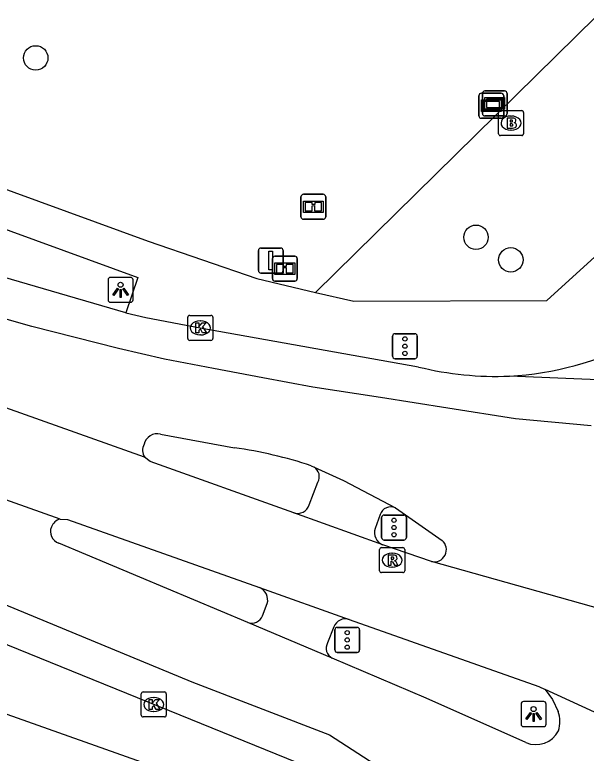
# Model space of a CAD drawing. Extents: x 155018 to 156648, y 383980 to 385733.
# Drawn here: x 155738.86 to 155761.72, y 385133.41 to 385162.94 of the extents above; entities that cross this region are included whole.
import ezdxf

# ---------------------------------------------------------------- set-up
doc = ezdxf.new("R2010")
doc.units = 0
for name, color, linetype in [('IMGEO_Boom', 7, 'Continuous'), ('IMGEO_Brandkraan', 7, 'Continuous'), ('IMGEO_Groenvoorziening', 7, 'Continuous'), ('IMGEO_Informatiebord', 7, 'Continuous'), ('IMGEO_Kolk', 7, 'Continuous'), ('IMGEO_Lichtpunt', 7, 'Continuous'), ('IMGEO_OVBaan_gesloten', 7, 'Continuous'), ('IMGEO_Rijbaan_lokaal_gesloten', 7, 'Continuous'), ('IMGEO_Rioolput', 7, 'Continuous'), ('IMGEO_Verkeersregelinstallatiepaal', 7, 'Continuous'), ('IMGEO_Verklikker', 7, 'Continuous'), ('IMGEO_Vlaggenmast', 7, 'Continuous'), ('IMGEO_Voetpad_open', 7, 'Continuous')]:
    doc.layers.add(name, color=color, linetype=linetype)

msp = doc.modelspace()

# ---------------------------------------------------------------- linework, layer by layer
at = {"layer": 'IMGEO_Boom'}
for centre in [(155739.695, 385161.217), (155757.309, 385154.043), (155758.702, 385153.14)]:
    msp.add_circle(centre, 0.489, dxfattribs=at)
at = {"layer": 'IMGEO_Brandkraan'}
for p, q in [((155758.285, 385159.112), (155759.137, 385159.112)), ((155758.21, 385158.186), (155758.21, 385159.038)), ((155758.698, 385158.892), (155758.723, 385158.892)), ((155759.211, 385159.038), (155759.211, 385158.186)), ((155758.721, 385158.332), (155758.696, 385158.332)), ((155759.137, 385158.112), (155758.285, 385158.112))]:
    msp.add_line(p, q, dxfattribs=at)
for points in [[(155758.285, 385159.112), (155759.137, 385159.112)], [(155758.21, 385158.186), (155758.21, 385159.038)], [(155758.558, 385158.812), (155758.558, 385158.412), (155758.771, 385158.412)], [(155758.789, 385158.812), (155758.558, 385158.812)], [(155759.211, 385159.038), (155759.211, 385158.186)], [(155758.737, 385158.731), (155758.683, 385158.731), (155758.683, 385158.655)], [(155758.683, 385158.655), (155758.736, 385158.655)], [(155758.745, 385158.579), (155758.683, 385158.579), (155758.683, 385158.498)], [(155758.683, 385158.498), (155758.745, 385158.498)], [(155759.137, 385158.112), (155758.285, 385158.112)]]:
    msp.add_lwpolyline(points, dxfattribs=at)
for centre, radius, start, end in [((155758.287, 385159.036), 0.0765, 91.552, 178.448), ((155758.287, 385159.036), 0.0765, 91.552, 178.448), ((155759.135, 385159.036), 0.0765, 1.552, 88.448), ((155759.135, 385159.036), 0.0765, 1.552, 88.448), ((155758.793, 385158.667), 0.145, 59.4692, 91.5367), ((155758.738, 385158.693), 0.0379, 267.8285, 90.9355), ((155758.746, 385158.538), 0.0404, 269.8759, 90.5077), ((155758.818, 385158.714), 0.0922, 285.5137, 58.1501), ((155758.823, 385158.522), 0.105, 301.3115, 78.989), ((155758.777, 385158.663), 0.251, 268.6676, 293.5347), ((155758.287, 385158.188), 0.0765, 181.552, 268.448), ((155758.287, 385158.188), 0.0765, 181.552, 268.448), ((155759.135, 385158.188), 0.0765, 271.552, 358.448), ((155759.135, 385158.188), 0.0765, 271.552, 358.448)]:
    msp.add_arc(centre, radius, start, end, dxfattribs=at)
for centre, major_axis, ratio, start_param, end_param in [((155758.697, 385158.612), (-0.387, 0.002), 0.722429, 4.712389, 7.853982), ((155758.722, 385158.612), (-0.39, 0.002), 0.717154, 1.570796, 4.712389)]:
    msp.add_ellipse(centre, major_axis=major_axis, ratio=ratio, start_param=start_param, end_param=end_param, dxfattribs=at)
at = {"layer": 'IMGEO_Groenvoorziening'}
msp.add_lwpolyline([(155750.886, 385151.839), (155770.14, 385170.78)], dxfattribs=at)
at = {"layer": 'IMGEO_Informatiebord'}
for p, q in [((155750.308, 385154.861), (155750.308, 385155.661)), ((155750.308, 385155.661), (155750.308, 385154.861)), ((155750.408, 385155.761), (155751.198, 385155.761)), ((155751.198, 385155.761), (155750.408, 385155.761)), ((155751.298, 385155.661), (155751.298, 385154.861)), ((155751.298, 385154.861), (155751.298, 385155.661)), ((155751.198, 385154.761), (155750.408, 385154.761)), ((155750.408, 385154.761), (155751.198, 385154.761)), ((155749.267, 385153.288), (155750.057, 385153.288)), ((155750.057, 385153.288), (155749.267, 385153.288)), ((155749.167, 385152.388), (155749.167, 385153.188)), ((155749.167, 385153.188), (155749.167, 385152.388)), ((155750.157, 385153.188), (155750.157, 385152.388)), ((155750.157, 385152.388), (155750.157, 385153.188)), ((155750.057, 385152.288), (155749.267, 385152.288)), ((155749.267, 385152.288), (155750.057, 385152.288))]:
    msp.add_line(p, q, dxfattribs=at)
for points in [[(155750.409, 385155.493), (155751.197, 385155.493), (155751.197, 385155.029), (155750.409, 385155.029), (155750.409, 385155.493)], [(155750.474, 385155.428), (155750.474, 385155.094), (155750.749, 385155.094), (155750.75, 385155.307), (155750.854, 385155.308), (155750.855, 385155.094), (155751.132, 385155.094), (155751.132, 385155.428), (155750.856, 385155.428), (155750.856, 385155.348), (155750.75, 385155.348), (155750.75, 385155.428), (155750.474, 385155.428)], [(155749.268, 385153.02), (155750.056, 385153.02), (155750.056, 385152.556), (155749.268, 385152.556), (155749.268, 385153.02)], [(155749.333, 385152.955), (155749.333, 385152.621), (155749.608, 385152.621), (155749.609, 385152.834), (155749.713, 385152.835), (155749.714, 385152.621), (155749.991, 385152.621), (155749.991, 385152.955), (155749.715, 385152.955), (155749.715, 385152.875), (155749.609, 385152.875), (155749.609, 385152.955), (155749.333, 385152.955)]]:
    msp.add_lwpolyline(points, dxfattribs=at)
for centre, start, end in [((155750.408, 385155.661), 90, 180), ((155750.408, 385155.661), 90, 180), ((155751.198, 385155.661), 0, 90), ((155751.198, 385155.661), 360, 90), ((155750.408, 385154.861), 180, 270), ((155750.408, 385154.861), 180, 270), ((155751.198, 385154.861), 270, 0), ((155751.198, 385154.861), 270, 0), ((155749.267, 385153.188), 90, 180), ((155749.267, 385153.188), 90, 180), ((155750.057, 385153.188), 0, 90), ((155750.057, 385153.188), 360, 90), ((155749.267, 385152.388), 180, 270), ((155749.267, 385152.388), 180, 270), ((155750.057, 385152.388), 270, 0), ((155750.057, 385152.388), 270, 0)]:
    msp.add_arc(centre, 0.1, start, end, dxfattribs=at)
at = {"layer": 'IMGEO_Kolk'}
for p, q in [((155745.781, 385149.992), (155745.781, 385150.844)), ((155745.856, 385150.918), (155746.708, 385150.918)), ((155746.782, 385150.844), (155746.782, 385149.992)), ((155746.269, 385150.698), (155746.294, 385150.698)), ((155746.292, 385150.138), (155746.267, 385150.138)), ((155746.708, 385149.918), (155745.856, 385149.918)), ((155743.916, 385134.931), (155743.916, 385135.783)), ((155743.991, 385135.857), (155744.843, 385135.857)), ((155744.917, 385135.783), (155744.917, 385134.931)), ((155744.404, 385135.637), (155744.429, 385135.637)), ((155744.427, 385135.077), (155744.402, 385135.077)), ((155744.843, 385134.857), (155743.991, 385134.857))]:
    msp.add_line(p, q, dxfattribs=at)
for points in [[(155745.781, 385149.992), (155745.781, 385150.844)], [(155745.856, 385150.918), (155746.708, 385150.918)], [(155746.782, 385150.844), (155746.782, 385149.992)], [(155746.102, 385150.618), (155746.225, 385150.618), (155746.225, 385150.467), (155746.355, 385150.618), (155746.519, 385150.618), (155746.373, 385150.467), (155746.526, 385150.218), (155746.374, 385150.218), (155746.289, 385150.382), (155746.225, 385150.315), (155746.225, 385150.218), (155746.102, 385150.218), (155746.102, 385150.618)], [(155746.708, 385149.918), (155745.856, 385149.918)], [(155743.916, 385134.931), (155743.916, 385135.783)], [(155743.991, 385135.857), (155744.843, 385135.857)], [(155744.917, 385135.783), (155744.917, 385134.931)], [(155744.237, 385135.557), (155744.36, 385135.557), (155744.36, 385135.406), (155744.49, 385135.557), (155744.654, 385135.557), (155744.508, 385135.406), (155744.661, 385135.157), (155744.509, 385135.157), (155744.424, 385135.321), (155744.36, 385135.254), (155744.36, 385135.157), (155744.237, 385135.157), (155744.237, 385135.557)], [(155744.843, 385134.857), (155743.991, 385134.857)]]:
    msp.add_lwpolyline(points, dxfattribs=at)
for centre, start, end in [((155745.858, 385150.842), 91.552, 178.448), ((155745.858, 385150.842), 91.552, 178.448), ((155746.706, 385150.842), 1.552, 88.448), ((155746.706, 385150.842), 1.552, 88.448), ((155745.858, 385149.994), 181.552, 268.448), ((155745.858, 385149.994), 181.552, 268.448), ((155746.706, 385149.994), 271.552, 358.448), ((155746.706, 385149.994), 271.552, 358.448), ((155743.993, 385135.781), 91.552, 178.448), ((155743.993, 385135.781), 91.552, 178.448), ((155744.841, 385135.781), 1.552, 88.448), ((155744.841, 385135.781), 1.552, 88.448), ((155743.993, 385134.933), 181.552, 268.448), ((155743.993, 385134.933), 181.552, 268.448), ((155744.841, 385134.933), 271.552, 358.448), ((155744.841, 385134.933), 271.552, 358.448)]:
    msp.add_arc(centre, 0.0765, start, end, dxfattribs=at)
for centre, major_axis, ratio, start_param, end_param in [((155746.268, 385150.418), (-0.387, 0.002), 0.722429, 4.712389, 7.853982), ((155746.293, 385150.418), (-0.39, 0.002), 0.717154, 1.570796, 4.712389), ((155744.403, 385135.357), (-0.387, 0.002), 0.722429, 4.712389, 7.853982), ((155744.428, 385135.357), (-0.39, 0.002), 0.717154, 1.570796, 4.712389)]:
    msp.add_ellipse(centre, major_axis=major_axis, ratio=ratio, start_param=start_param, end_param=end_param, dxfattribs=at)
at = {"layer": 'IMGEO_Lichtpunt'}
for p, q in [((155742.592, 385152.344), (155742.592, 385151.537)), ((155742.592, 385152.344), (155742.592, 385151.537)), ((155743.494, 385152.439), (155742.686, 385152.439)), ((155743.494, 385152.439), (155742.686, 385152.439)), ((155743.588, 385151.537), (155743.588, 385152.344)), ((155743.588, 385151.537), (155743.588, 385152.344)), ((155742.686, 385151.443), (155743.494, 385151.443)), ((155742.686, 385151.443), (155743.494, 385151.443)), ((155760.017, 385135.471), (155759.209, 385135.471)), ((155760.017, 385135.471), (155759.209, 385135.471)), ((155759.115, 385135.376), (155759.115, 385134.569)), ((155759.115, 385135.376), (155759.115, 385134.569)), ((155760.111, 385134.569), (155760.111, 385135.376)), ((155760.111, 385134.569), (155760.111, 385135.376)), ((155759.209, 385134.475), (155760.017, 385134.475)), ((155759.209, 385134.475), (155760.017, 385134.475))]:
    msp.add_line(p, q, dxfattribs=at)
for points in [[(155742.966, 385152.008), (155743.005, 385151.98), (155742.817, 385151.718), (155742.779, 385151.745), (155742.966, 385152.008)], [(155743.068, 385151.96), (155743.115, 385151.96), (155743.115, 385151.638), (155743.068, 385151.638), (155743.068, 385151.96)], [(155743.178, 385151.98), (155743.216, 385152.007), (155743.403, 385151.745), (155743.364, 385151.717), (155743.178, 385151.98)], [(155759.489, 385135.04), (155759.528, 385135.012), (155759.34, 385134.75), (155759.302, 385134.777), (155759.489, 385135.04)], [(155759.591, 385134.992), (155759.638, 385134.992), (155759.638, 385134.67), (155759.591, 385134.67), (155759.591, 385134.992)], [(155759.701, 385135.012), (155759.739, 385135.039), (155759.926, 385134.777), (155759.887, 385134.749), (155759.701, 385135.012)]]:
    msp.add_lwpolyline(points, dxfattribs=at)
for centre in [(155743.091, 385152.142), (155759.614, 385135.174)]:
    msp.add_circle(centre, 0.0994, dxfattribs=at)
for centre, start, end in [((155742.686, 385152.344), 90, 180), ((155742.686, 385152.344), 90, 180), ((155743.494, 385152.344), 0, 90), ((155743.494, 385152.344), 0, 90), ((155742.686, 385151.537), 180, 270), ((155742.686, 385151.537), 180, 270), ((155743.494, 385151.537), 270, 0), ((155743.494, 385151.537), 270, 360), ((155759.209, 385135.376), 90, 180), ((155759.209, 385135.376), 90, 180), ((155760.017, 385135.376), 0, 90), ((155760.017, 385135.376), 0, 90), ((155759.209, 385134.569), 180, 270), ((155759.209, 385134.569), 180, 270), ((155760.017, 385134.569), 270, 0), ((155760.017, 385134.569), 270, 360)]:
    msp.add_arc(centre, 0.0946, start, end, dxfattribs=at)
at = {"layer": 'IMGEO_OVBaan_gesloten'}
for points in [[(155744.054, 385145.242), (155731.549, 385149.692), (155687.304, 385165.428), (155623.968, 385187.963)], [(155740.672, 385142.775), (155686.135, 385162.154), (155622.855, 385184.672)], [(155750.016, 385143.02), (155744.273, 385145.07), (155744.054, 385145.242)], [(155753.576, 385141.744), (155750.016, 385143.02)], [(155740.672, 385142.775), (155740.962, 385142.751), (155748.65, 385140.032)], [(155755.524, 385141.078), (155753.576, 385141.744)], [(155780.272, 385134.226), (155779.04, 385134.464), (155775.923, 385135.343), (155755.524, 385141.078)], [(155748.65, 385140.032), (155752.231, 385138.761)], [(155752.231, 385138.761), (155759.826, 385136.074), (155760.077, 385135.958)], [(155778.012, 385127.654), (155776.706, 385128.316), (155773.864, 385129.628), (155760.077, 385135.958)]]:
    msp.add_lwpolyline(points, dxfattribs=at)
at = {"layer": 'IMGEO_Rijbaan_lokaal_gesloten'}
for points in [[(155557.9, 385204.567), (155590.359, 385193.1), (155633.902, 385177.519), (155691.943, 385156.871), (155720.534, 385146.692), (155727.048, 385144.078), (155745.946, 385136.269), (155751.443, 385134.141), (155754.812, 385131.974), (155774.682, 385119.558)], [(155743.307, 385151.019), (155732.763, 385154.089), (155731.81, 385154.389), (155726.871, 385156.155), (155708.503, 385162.696), (155691.157, 385168.865), (155672.818, 385175.35)], [(155761.918, 385146.495), (155758.891, 385146.785), (155756.189, 385147.207), (155753.487, 385147.628), (155750.784, 385148.05), (155748.778, 385148.426), (155746.811, 385148.799), (155744.844, 385149.173), (155743.014, 385149.588), (155741.278, 385150.032), (155739.541, 385150.476), (155737.554, 385151.032), (155734.786, 385151.936), (155732.018, 385152.839), (155729.249, 385153.742), (155724.062, 385155.563), (155718.582, 385157.495), (155713.102, 385159.428)], [(155743.307, 385151.019), (155744.095, 385150.832), (155746.281, 385150.417), (155755.013, 385148.855)], [(155778.951, 385147.648), (155758.649, 385148.491)], [(155744.685, 385146.168), (155747.645, 385145.624)], [(155750.716, 385144.905), (155750.834, 385144.851)], [(155750.834, 385144.851), (155752.006, 385144.319), (155754.088, 385143.221)], [(155754.088, 385143.221), (155755.956, 385141.921)], [(155748.186, 385138.633), (155740.619, 385141.814)], [(155750.165, 385133.021), (155735.159, 385139.119)], [(155751.559, 385137.208), (155748.186, 385138.633)], [(155759.302, 385133.834), (155755.315, 385135.605), (155751.559, 385137.208)], [(155760.077, 385135.958), (155760.376, 385135.558), (155760.593, 385135.074)]]:
    msp.add_lwpolyline(points, dxfattribs=at)
for centre, radius, start, end in [((155757.909, 385161.356), 12.886, 273.2912, 296.9585), ((155758.107, 385161.418), 12.939, 256.1652, 272.4012), ((155744.558, 385145.643), 0.54, 76.3749, 167.2888), ((155744.453, 385145.52), 0.486, 150.1537, 214.9115), ((155745.165, 385128.115), 17.684, 71.7066, 81.9392), ((155740.814, 385142.268), 0.526, 105.611, 159.0829), ((155740.763, 385142.27), 0.479, 157.1878, 252.4643), ((155755.637, 385141.552), 0.488, 256.5908, 49.1429), ((155759.519, 385134.671), 1.147, 341.5143, 20.5771), ((155759.704, 385134.762), 1.011, 246.5746, 333.2717)]:
    msp.add_arc(centre, radius, start, end, dxfattribs=at)
at = {"layer": 'IMGEO_Rioolput'}
for p, q in [((155753.455, 385140.704), (155753.455, 385141.556)), ((155753.53, 385141.63), (155754.382, 385141.63)), ((155753.943, 385141.41), (155753.968, 385141.41)), ((155754.456, 385141.556), (155754.456, 385140.704)), ((155753.966, 385140.85), (155753.941, 385140.85)), ((155754.382, 385140.63), (155753.53, 385140.63))]:
    msp.add_line(p, q, dxfattribs=at)
for points in [[(155753.455, 385140.704), (155753.455, 385141.556)], [(155753.53, 385141.63), (155754.382, 385141.63)], [(155754.456, 385141.556), (155754.456, 385140.704)], [(155754.044, 385141.328), (155753.792, 385141.33), (155753.792, 385140.93)], [(155753.792, 385140.93), (155753.916, 385140.93), (155753.916, 385141.092), (155753.927, 385141.092)], [(155753.97, 385141.249), (155753.916, 385141.249), (155753.916, 385141.168)], [(155753.916, 385141.168), (155753.968, 385141.168)], [(155753.974, 385141.063), (155754.045, 385140.93), (155754.185, 385140.93), (155754.12, 385141.056)], [(155754.382, 385140.63), (155753.53, 385140.63)]]:
    msp.add_lwpolyline(points, dxfattribs=at)
for centre, radius, start, end in [((155753.532, 385141.554), 0.0765, 91.552, 178.448), ((155753.532, 385141.554), 0.0765, 91.552, 178.448), ((155754.38, 385141.554), 0.0765, 1.552, 88.448), ((155754.38, 385141.554), 0.0765, 1.552, 88.448), ((155753.926, 385141.039), 0.0533, 26.0293, 88.6989), ((155753.952, 385141.357), 0.19, 274.7715, 282.9687), ((155753.976, 385141.153), 0.0964, 77.0061, 93.1865), ((155753.99, 385141.21), 0.0378, 276.6634, 79.6772), ((155754.043, 385141.218), 0.109, 350.3612, 89.416), ((155754.041, 385141.218), 0.112, 277.5842, 350.9817), ((155754.025, 385141.003), 0.108, 29.5134, 73.7905), ((155753.532, 385140.706), 0.0765, 181.552, 268.448), ((155753.532, 385140.706), 0.0765, 181.552, 268.448), ((155754.38, 385140.706), 0.0765, 271.552, 358.448), ((155754.38, 385140.706), 0.0765, 271.552, 358.448)]:
    msp.add_arc(centre, radius, start, end, dxfattribs=at)
for centre, major_axis, ratio, start_param, end_param in [((155753.942, 385141.13), (-0.387, 0.002), 0.722429, 4.712389, 7.853982), ((155753.967, 385141.13), (-0.39, 0.002), 0.717154, 1.570796, 4.712389)]:
    msp.add_ellipse(centre, major_axis=major_axis, ratio=ratio, start_param=start_param, end_param=end_param, dxfattribs=at)
at = {"layer": 'IMGEO_Verkeersregelinstallatiepaal'}
for p, q in [((155753.971, 385149.287), (155753.971, 385150.087)), ((155753.971, 385150.087), (155753.971, 385149.287)), ((155754.071, 385150.187), (155754.861, 385150.187)), ((155754.861, 385150.187), (155754.071, 385150.187)), ((155754.961, 385150.087), (155754.961, 385149.287)), ((155754.961, 385149.287), (155754.961, 385150.087)), ((155754.861, 385149.187), (155754.071, 385149.187)), ((155754.071, 385149.187), (155754.861, 385149.187)), ((155753.635, 385142.935), (155754.425, 385142.935)), ((155754.425, 385142.935), (155753.635, 385142.935)), ((155753.535, 385142.035), (155753.535, 385142.835)), ((155753.535, 385142.835), (155753.535, 385142.035)), ((155754.525, 385142.835), (155754.525, 385142.035)), ((155754.525, 385142.035), (155754.525, 385142.835)), ((155754.425, 385141.935), (155753.635, 385141.935)), ((155753.635, 385141.935), (155754.425, 385141.935)), ((155751.762, 385138.438), (155752.552, 385138.438)), ((155752.552, 385138.438), (155751.762, 385138.438)), ((155751.662, 385137.538), (155751.662, 385138.338)), ((155751.662, 385138.338), (155751.662, 385137.538)), ((155752.652, 385138.338), (155752.652, 385137.538)), ((155752.652, 385137.538), (155752.652, 385138.338)), ((155752.552, 385137.438), (155751.762, 385137.438)), ((155751.762, 385137.438), (155752.552, 385137.438))]:
    msp.add_line(p, q, dxfattribs=at)
for centre in [(155754.466, 385149.977), (155754.466, 385149.687), (155754.466, 385149.397), (155754.03, 385142.725), (155754.03, 385142.435), (155754.03, 385142.145), (155752.157, 385138.228), (155752.157, 385137.938), (155752.157, 385137.648)]:
    msp.add_circle(centre, 0.085, dxfattribs=at)
for centre, start, end in [((155754.071, 385150.087), 90, 180), ((155754.071, 385150.087), 90, 180), ((155754.861, 385150.087), 0, 90), ((155754.861, 385150.087), 360, 90), ((155754.071, 385149.287), 180, 270), ((155754.071, 385149.287), 180, 270), ((155754.861, 385149.287), 270, 0), ((155754.861, 385149.287), 270, 0), ((155753.635, 385142.835), 90, 180), ((155753.635, 385142.835), 90, 180), ((155754.425, 385142.835), 0, 90), ((155754.425, 385142.835), 360, 90), ((155753.635, 385142.035), 180, 270), ((155753.635, 385142.035), 180, 270), ((155754.425, 385142.035), 270, 0), ((155754.425, 385142.035), 270, 0), ((155751.762, 385138.338), 90, 180), ((155751.762, 385138.338), 90, 180), ((155752.552, 385138.338), 0, 90), ((155752.552, 385138.338), 360, 90), ((155751.762, 385137.538), 180, 270), ((155751.762, 385137.538), 180, 270), ((155752.552, 385137.538), 270, 0), ((155752.552, 385137.538), 270, 0)]:
    msp.add_arc(centre, 0.1, start, end, dxfattribs=at)
at = {"layer": 'IMGEO_Verklikker'}
for p, q in [((155757.427, 385158.903), (155757.427, 385159.703)), ((155757.427, 385159.703), (155757.427, 385158.903)), ((155757.527, 385159.803), (155758.317, 385159.803)), ((155758.317, 385159.803), (155757.527, 385159.803)), ((155757.565, 385158.995), (155757.565, 385159.795)), ((155757.565, 385159.795), (155757.565, 385158.995)), ((155757.665, 385159.895), (155758.455, 385159.895)), ((155758.455, 385159.895), (155757.665, 385159.895)), ((155758.417, 385159.703), (155758.417, 385158.903)), ((155758.417, 385158.903), (155758.417, 385159.703)), ((155758.555, 385159.795), (155758.555, 385158.995)), ((155758.555, 385158.995), (155758.555, 385159.795)), ((155758.317, 385158.803), (155757.527, 385158.803)), ((155757.527, 385158.803), (155758.317, 385158.803)), ((155758.455, 385158.895), (155757.665, 385158.895)), ((155757.665, 385158.895), (155758.455, 385158.895))]:
    msp.add_line(p, q, dxfattribs=at)
for points in [[(155757.528, 385159.535), (155758.316, 385159.535), (155758.316, 385159.071), (155757.528, 385159.071), (155757.528, 385159.535)], [(155757.593, 385159.47), (155757.593, 385159.136), (155758.251, 385159.136), (155758.251, 385159.47), (155757.593, 385159.47)], [(155757.666, 385159.627), (155758.454, 385159.627), (155758.454, 385159.163), (155757.666, 385159.163), (155757.666, 385159.627)], [(155757.731, 385159.562), (155757.731, 385159.228), (155758.389, 385159.228), (155758.389, 385159.562), (155757.731, 385159.562)]]:
    msp.add_lwpolyline(points, dxfattribs=at)
for centre, start, end in [((155757.527, 385159.703), 90, 180), ((155757.527, 385159.703), 90, 180), ((155757.665, 385159.795), 90, 180), ((155757.665, 385159.795), 90, 180), ((155758.317, 385159.703), 0, 90), ((155758.317, 385159.703), 360, 90), ((155758.455, 385159.795), 0, 90), ((155758.455, 385159.795), 360, 90), ((155757.527, 385158.903), 180, 270), ((155757.527, 385158.903), 180, 270), ((155757.665, 385158.995), 180, 270), ((155757.665, 385158.995), 180, 270), ((155758.317, 385158.903), 270, 0), ((155758.317, 385158.903), 270, 0), ((155758.455, 385158.995), 270, 0), ((155758.455, 385158.995), 270, 0)]:
    msp.add_arc(centre, 0.1, start, end, dxfattribs=at)
at = {"layer": 'IMGEO_Vlaggenmast'}
for p, q in [((155748.603, 385152.712), (155748.603, 385153.512)), ((155748.603, 385153.512), (155748.603, 385152.712)), ((155748.703, 385153.612), (155749.493, 385153.612)), ((155749.493, 385153.612), (155748.703, 385153.612)), ((155749.593, 385153.512), (155749.593, 385152.712)), ((155749.593, 385152.712), (155749.593, 385153.512)), ((155749.493, 385152.612), (155748.703, 385152.612)), ((155748.703, 385152.612), (155749.493, 385152.612))]:
    msp.add_line(p, q, dxfattribs=at)
msp.add_lwpolyline([(155749.023, 385153.487), (155749.173, 385153.487), (155749.173, 385152.737), (155749.023, 385152.737), (155749.023, 385153.487)], dxfattribs=at)
for centre, start, end in [((155748.703, 385153.512), 90, 180), ((155748.703, 385153.512), 90, 180), ((155749.493, 385153.512), 0, 90), ((155749.493, 385153.512), 360, 90), ((155748.703, 385152.712), 180, 270), ((155748.703, 385152.712), 180, 270), ((155749.493, 385152.712), 270, 0), ((155749.493, 385152.712), 270, 0)]:
    msp.add_arc(centre, 0.1, start, end, dxfattribs=at)
at = {"layer": 'IMGEO_Voetpad_open'}
for points in [[(155551.448, 385201.401), (155601.269, 385183.671), (155602.298, 385183.305), (155620.236, 385176.93), (155661.245, 385162.355), (155670.014, 385159.249), (155717.596, 385142.395), (155751.396, 385130.416)], [(155669.441, 385180.56), (155730.029, 385159.047), (155744.199, 385153.889), (155748.543, 385152.39), (155750.886, 385151.839)], [(155667.643, 385179.136), (155668.172, 385179.431), (155729.659, 385157.574), (155743.78, 385152.434), (155743.307, 385151.019)], [(155750.886, 385151.839), (155752.425, 385151.481), (155760.145, 385151.518), (155766.494, 385157.288), (155769.315, 385156.39)], [(155750.634, 385143.338), (155750.987, 385144.25)], [(155753.477, 385142.955), (155753.274, 385142.395)], [(155748.774, 385138.907), (155748.959, 385139.391)], [(155751.627, 385138.461), (155751.372, 385137.823)]]:
    msp.add_lwpolyline(points, dxfattribs=at)
for centre, radius, start, end in [((155750.589, 385144.469), 0.454, 331.2136, 57.3519), ((155750.166, 385143.488), 0.491, 252.2086, 342.2487), ((155753.902, 385142.813), 0.448, 65.4979, 161.554), ((155753.782, 385142.235), 0.533, 162.5585, 247.2148), ((155748.426, 385139.529), 0.551, 345.487, 65.9867), ((155748.332, 385139.088), 0.478, 252.205, 337.7647), ((155752.088, 385138.29), 0.492, 73.1508, 159.6754), ((155751.756, 385137.604), 0.442, 150.2723, 243.5531)]:
    msp.add_arc(centre, radius, start, end, dxfattribs=at)

doc.saveas('drawing.dxf')
